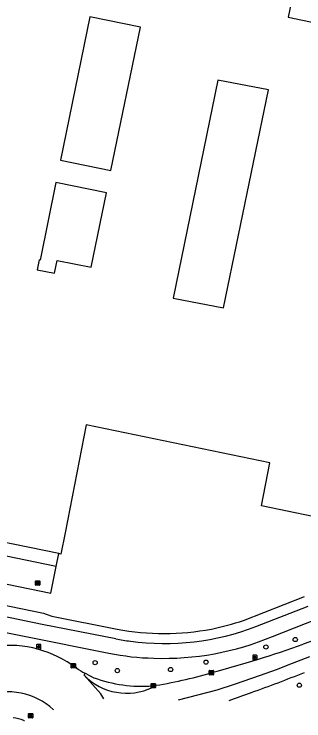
# Model space of a CAD drawing. Extents: x 157692 to 159670, y 381454 to 383289.
# Drawn here: x 158845.7 to 158912.9, y 382038.2 to 382202.1 of the extents above; entities that cross this region are included whole.
import ezdxf

# ---------------------------------------------------------------- set-up
doc = ezdxf.new("R2010")
doc.units = 0
for name, color, linetype in [('IMGEO_Boom', 7, 'Continuous'), ('IMGEO_Fietspad_gesloten', 7, 'Continuous'), ('IMGEO_Hek', 7, 'Continuous'), ('IMGEO_Kolk', 7, 'Continuous'), ('IMGEO_Lichtpunt', 7, 'Continuous'), ('IMGEO_Pand', 7, 'Continuous'), ('IMGEO_Rijbaan_lokaal_open', 7, 'Continuous'), ('IMGEO_Rijbaan_regionaal_open', 7, 'Continuous'), ('IMGEO_Rioolput', 7, 'Continuous'), ('IMGEO_Verkeerseiland_gesloten', 7, 'Continuous'), ('IMGEO_Voetpad_open', 7, 'Continuous')]:
    doc.layers.add(name, color=color, linetype=linetype)

msp = doc.modelspace()

# ---------------------------------------------------------------- linework, layer by layer
at = {"layer": 'IMGEO_Boom'}
for centre in [(158910.88, 382057.06), (158904.07, 382055.33), (158864.47, 382051.68), (158890.17, 382051.81), (158869.62, 382049.85), (158881.97, 382050.1), (158911.82, 382046.46)]:
    msp.add_circle(centre, 0.489, dxfattribs=at)
at = {"layer": 'IMGEO_Fietspad_gesloten'}
for points in [[(158827.32, 382065.96), (158828, 382065.62), (158852.2, 382060.63), (158869.29, 382057.26)], [(158901.77, 382060.07), (158913.89, 382064.8)], [(158828.67, 382061.74), (158867.68, 382053.92)], [(158905.62, 382057.79), (158915.79, 382061.82)]]:
    msp.add_lwpolyline(points, dxfattribs=at)
for centre, radius, start, end in [((158880.65, 382114.7), 58.56, 262.1343, 291.1312), ((158880.47, 382117.26), 64.57, 267.881, 292.9238), ((158875.8, 382085.2), 28.69, 256.8946, 263.6816), ((158878.81, 382105.59), 52.85, 257.8396, 269.2143)]:
    msp.add_arc(centre, radius, start, end, dxfattribs=at)
at = {"layer": 'IMGEO_Hek'}
msp.add_lwpolyline([(158855.44, 382074.01), (158856.02, 382076.98)], dxfattribs=at)
at = {"layer": 'IMGEO_Kolk'}
for p, q in [((158850.66, 382069.71), (158850.66, 382070.57)), ((158850.73, 382070.64), (158851.58, 382070.64)), ((158851.66, 382070.57), (158851.66, 382069.71)), ((158851.58, 382069.64), (158850.73, 382069.64)), ((158851.17, 382069.86), (158851.14, 382069.86)), ((158851.15, 382070.42), (158851.17, 382070.42)), ((158858.94, 382050.53), (158858.94, 382051.39)), ((158859.02, 382051.46), (158859.87, 382051.46)), ((158859.43, 382051.24), (158859.45, 382051.24)), ((158859.94, 382051.39), (158859.94, 382050.53)), ((158859.87, 382050.46), (158859.02, 382050.46)), ((158859.45, 382050.68), (158859.43, 382050.68)), ((158890.92, 382048.96), (158890.92, 382049.81)), ((158890.99, 382049.89), (158891.85, 382049.89)), ((158891.41, 382049.67), (158891.43, 382049.67)), ((158891.92, 382049.81), (158891.92, 382048.96)), ((158891.85, 382048.89), (158890.99, 382048.89)), ((158891.43, 382049.11), (158891.41, 382049.11)), ((158877.44, 382045.9), (158877.44, 382046.76)), ((158877.52, 382046.83), (158878.37, 382046.83)), ((158877.93, 382046.61), (158877.96, 382046.61)), ((158877.95, 382046.05), (158877.93, 382046.05)), ((158878.44, 382046.76), (158878.44, 382045.9)), ((158878.37, 382045.83), (158877.52, 382045.83))]:
    msp.add_line(p, q, dxfattribs=at)
for points in [[(158850.66, 382069.71), (158850.66, 382070.57)], [(158850.73, 382070.64), (158851.58, 382070.64)], [(158851.66, 382070.57), (158851.66, 382069.71)], [(158851.58, 382069.64), (158850.73, 382069.64)], [(158850.98, 382070.34), (158851.1, 382070.34), (158851.1, 382070.19), (158851.23, 382070.34), (158851.4, 382070.34), (158851.25, 382070.19), (158851.4, 382069.94), (158851.25, 382069.94), (158851.17, 382070.11), (158851.1, 382070.04), (158851.1, 382069.94), (158850.98, 382069.94), (158850.98, 382070.34)], [(158858.94, 382050.53), (158858.94, 382051.39)], [(158859.02, 382051.46), (158859.87, 382051.46)], [(158859.26, 382051.16), (158859.39, 382051.16), (158859.39, 382051.01), (158859.51, 382051.16), (158859.68, 382051.16), (158859.53, 382051.01), (158859.69, 382050.76), (158859.53, 382050.76), (158859.45, 382050.92), (158859.39, 382050.86), (158859.39, 382050.76), (158859.26, 382050.76), (158859.26, 382051.16)], [(158859.94, 382051.39), (158859.94, 382050.53)], [(158859.87, 382050.46), (158859.02, 382050.46)], [(158890.92, 382048.96), (158890.92, 382049.81)], [(158890.99, 382049.89), (158891.85, 382049.89)], [(158891.24, 382049.59), (158891.36, 382049.59), (158891.36, 382049.44), (158891.49, 382049.59), (158891.66, 382049.59), (158891.51, 382049.44), (158891.66, 382049.19), (158891.51, 382049.19), (158891.43, 382049.35), (158891.36, 382049.29), (158891.36, 382049.19), (158891.24, 382049.19), (158891.24, 382049.59)], [(158891.92, 382049.81), (158891.92, 382048.96)], [(158891.85, 382048.89), (158890.99, 382048.89)], [(158877.44, 382045.9), (158877.44, 382046.76)], [(158877.52, 382046.83), (158878.37, 382046.83)], [(158877.76, 382046.53), (158877.89, 382046.53), (158877.89, 382046.38), (158878.02, 382046.53), (158878.18, 382046.53), (158878.04, 382046.38), (158878.19, 382046.13), (158878.04, 382046.13), (158877.95, 382046.29), (158877.89, 382046.23), (158877.89, 382046.13), (158877.76, 382046.13), (158877.76, 382046.53)], [(158878.44, 382046.76), (158878.44, 382045.9)], [(158878.37, 382045.83), (158877.52, 382045.83)]]:
    msp.add_lwpolyline(points, dxfattribs=at)
for centre, start, end in [((158850.73, 382070.57), 91.552, 178.448), ((158850.73, 382070.57), 91.552, 178.448), ((158851.58, 382070.57), 1.552, 88.448), ((158851.58, 382070.57), 1.552, 88.448), ((158850.73, 382069.72), 181.552, 268.448), ((158850.73, 382069.72), 181.552, 268.448), ((158851.58, 382069.72), 271.552, 358.448), ((158851.58, 382069.72), 271.552, 358.448), ((158859.02, 382051.38), 91.552, 178.448), ((158859.02, 382051.38), 91.552, 178.448), ((158859.87, 382051.38), 1.552, 88.448), ((158859.87, 382051.38), 1.552, 88.448), ((158859.02, 382050.53), 181.552, 268.448), ((158859.02, 382050.53), 181.552, 268.448), ((158859.87, 382050.53), 271.552, 358.448), ((158859.87, 382050.53), 271.552, 358.448), ((158891, 382049.81), 91.552, 178.448), ((158891, 382049.81), 91.552, 178.448), ((158891.84, 382049.81), 1.552, 88.448), ((158891.84, 382049.81), 1.552, 88.448), ((158891, 382048.96), 181.552, 268.448), ((158891, 382048.96), 181.552, 268.448), ((158891.84, 382048.96), 271.552, 358.448), ((158891.84, 382048.96), 271.552, 358.448), ((158877.52, 382046.75), 91.552, 178.448), ((158877.52, 382046.75), 91.552, 178.448), ((158877.52, 382045.9), 181.552, 268.448), ((158877.52, 382045.9), 181.552, 268.448), ((158878.37, 382046.75), 1.552, 88.448), ((158878.37, 382046.75), 1.552, 88.448), ((158878.37, 382045.9), 271.552, 358.448), ((158878.37, 382045.9), 271.552, 358.448)]:
    msp.add_arc(centre, 0.0765, start, end, dxfattribs=at)
for centre, major_axis, ratio, start_param, end_param in [((158851.14, 382070.14), (-0.387, 0.002), 0.722429, 4.712389, 7.853982), ((158851.17, 382070.14), (-0.39, 0.002), 0.717154, 1.570796, 4.712389), ((158859.43, 382050.96), (-0.387, 0.002), 0.722429, 4.712389, 7.853982), ((158859.45, 382050.96), (-0.39, 0.002), 0.717154, 1.570796, 4.712389), ((158891.41, 382049.39), (-0.387, 0.002), 0.722429, 4.712389, 7.853982), ((158891.43, 382049.39), (-0.39, 0.002), 0.717154, 1.570796, 4.712389), ((158877.93, 382046.33), (-0.387, 0.002), 0.722429, 4.712389, 7.853982), ((158877.95, 382046.33), (-0.39, 0.002), 0.717154, 1.570796, 4.712389)]:
    msp.add_ellipse(centre, major_axis=major_axis, ratio=ratio, start_param=start_param, end_param=end_param, dxfattribs=at)
at = {"layer": 'IMGEO_Lichtpunt'}
for p, q in [((158850.89, 382055.81), (158850.89, 382055)), ((158850.89, 382055.81), (158850.89, 382055)), ((158851.79, 382055.9), (158850.99, 382055.9)), ((158851.79, 382055.9), (158850.99, 382055.9)), ((158851.89, 382055), (158851.89, 382055.81)), ((158851.89, 382055), (158851.89, 382055.81)), ((158850.99, 382054.9), (158851.79, 382054.9)), ((158850.99, 382054.9), (158851.79, 382054.9)), ((158901.01, 382053.31), (158901.01, 382052.5)), ((158901.01, 382053.31), (158901.01, 382052.5)), ((158901.92, 382053.4), (158901.11, 382053.4)), ((158901.92, 382053.4), (158901.11, 382053.4)), ((158902.01, 382052.5), (158902.01, 382053.31)), ((158902.01, 382052.5), (158902.01, 382053.31)), ((158901.11, 382052.41), (158901.92, 382052.41)), ((158901.11, 382052.41), (158901.92, 382052.41))]:
    msp.add_line(p, q, dxfattribs=at)
for points in [[(158851.27, 382055.47), (158851.31, 382055.44), (158851.12, 382055.18), (158851.08, 382055.21), (158851.27, 382055.47)], [(158851.37, 382055.42), (158851.42, 382055.42), (158851.42, 382055.1), (158851.37, 382055.1), (158851.37, 382055.42)], [(158851.48, 382055.44), (158851.52, 382055.47), (158851.7, 382055.21), (158851.67, 382055.18), (158851.48, 382055.44)], [(158901.39, 382052.97), (158901.43, 382052.94), (158901.24, 382052.68), (158901.2, 382052.71), (158901.39, 382052.97)], [(158901.49, 382052.92), (158901.54, 382052.92), (158901.54, 382052.6), (158901.49, 382052.6), (158901.49, 382052.92)], [(158901.6, 382052.94), (158901.64, 382052.97), (158901.83, 382052.71), (158901.79, 382052.68), (158901.6, 382052.94)]]:
    msp.add_lwpolyline(points, dxfattribs=at)
for centre in [(158851.39, 382055.6), (158901.51, 382053.11)]:
    msp.add_circle(centre, 0.0994, dxfattribs=at)
for centre, start, end in [((158850.99, 382055.81), 90, 180), ((158850.99, 382055.81), 90, 180), ((158851.79, 382055.81), 0, 90), ((158851.79, 382055.81), 0, 90), ((158850.99, 382055), 180, 270), ((158850.99, 382055), 180, 270), ((158851.79, 382055), 270, 0), ((158851.79, 382055), 270, 360), ((158901.11, 382053.31), 90, 180), ((158901.11, 382053.31), 90, 180), ((158901.11, 382052.5), 180, 270), ((158901.11, 382052.5), 180, 270), ((158901.92, 382053.31), 0, 90), ((158901.92, 382053.31), 0, 90), ((158901.92, 382052.5), 270, 0), ((158901.92, 382052.5), 270, 360)]:
    msp.add_arc(centre, 0.0946, start, end, dxfattribs=at)
at = {"layer": 'IMGEO_Pand'}
for points in [[(158912.32, 382216.31), (158909.26, 382201.39), (158917.77, 382199.64), (158918.17, 382201.61), (158951.87, 382194.71), (158950.93, 382190.12), (158951.66, 382189.97), (158950.88, 382186.15), (158955.95, 382185.11), (158954.93, 382180.14), (158956.72, 382179.78), (158945.46, 382124.88), (158944.46, 382119.98), (158930.47, 382122.85), (158924.57, 382094.09), (158917.05, 382095.63), (158914.99, 382085.59), (158903.01, 382088.04), (158905, 382098.05), (158862.37, 382106.84), (158857.53, 382081.78), (158856.53, 382076.88), (158856.02, 382076.98), (158832.53, 382081.79)], [(158874.97, 382199.14), (158863.2, 382201.49), (158856.44, 382168.27), (158868.14, 382165.84), (158874.97, 382199.14)], [(158904.67, 382184.6), (158892.91, 382186.83), (158882.59, 382136.28), (158894.27, 382134.03), (158904.67, 382184.6)], [(158867.08, 382160.67), (158855.38, 382163.05), (158851.72, 382145.09), (158851.46, 382145.14), (158851.01, 382142.82), (158855.05, 382142.01), (158855.66, 382145.01), (158863.54, 382143.44), (158867.08, 382160.67)]]:
    msp.add_lwpolyline(points, dxfattribs=at)
at = {"layer": 'IMGEO_Rijbaan_lokaal_open'}
msp.add_lwpolyline([(158828.41, 382068.1), (158829.39, 382072.88), (158854.17, 382067.85), (158855.44, 382074.01), (158832.16, 382078.78), (158831.71, 382076.46), (158814.54, 382079.95), (158814.45, 382079.41), (158811.52, 382080.01), (158811.12, 382080.41), (158785.9, 382085.61), (158779.09, 382087.01)], dxfattribs=at)
at = {"layer": 'IMGEO_Rijbaan_regionaal_open'}
for points in [[(158916.92, 382057.47), (158912.74, 382055.96)], [(158883.77, 382043.08), (158892.77, 382045.39), (158896.78, 382046.73), (158902.84, 382048.76), (158906.54, 382050.1), (158910.24, 382051.54), (158914.29, 382053.1)], [(158860.16, 382050.49), (158859.05, 382051.21)], [(158861.9, 382048.78), (158862.18, 382049.24)], [(158862.18, 382049.24), (158864.18, 382048.21)], [(158866.5, 382043.28), (158865.81, 382044.49), (158861.9, 382048.78)], [(158877.75, 382046.31), (158877.8, 382045.95)]]:
    msp.add_lwpolyline(points, dxfattribs=at)
for centre, radius, start, end in [((158827.77, 382293.89), 252.65, 284.593, 289.6529), ((158844.4, 382029.6), 26.11, 55.8509, 99.4078), ((158866.84, 382058.98), 10.8, 231.8196, 244.4307), ((158864.06, 382139.11), 93.8, 278.3894, 286.9582), ((158803.58, 382321.8), 293.54, 289.3186, 291.8902), ((158871.82, 382058.47), 13.87, 224.307, 295.511), ((158875.3, 382078.29), 32.07, 249.7059, 274.3804), ((158844.3, 382029.52), 15.4, 47.0016, 110.6945), ((158814.15, 382278.94), 249.63, 289.0225, 290.2844)]:
    msp.add_arc(centre, radius, start, end, dxfattribs=at)
at = {"layer": 'IMGEO_Rioolput'}
for p, q in [((158849.02, 382038.95), (158849.02, 382039.8)), ((158849.1, 382039.88), (158849.95, 382039.88)), ((158849.51, 382039.66), (158849.53, 382039.66)), ((158850.02, 382039.8), (158850.02, 382038.95)), ((158849.95, 382038.88), (158849.1, 382038.88)), ((158849.53, 382039.1), (158849.51, 382039.1))]:
    msp.add_line(p, q, dxfattribs=at)
for points in [[(158849.02, 382038.95), (158849.02, 382039.8)], [(158849.1, 382039.88), (158849.95, 382039.88)], [(158849.61, 382039.58), (158849.36, 382039.58), (158849.36, 382039.18)], [(158849.36, 382039.18), (158849.48, 382039.18), (158849.48, 382039.34), (158849.49, 382039.34)], [(158849.54, 382039.5), (158849.48, 382039.5), (158849.48, 382039.42)], [(158849.48, 382039.42), (158849.53, 382039.42)], [(158850.02, 382039.8), (158850.02, 382038.95)], [(158849.95, 382038.88), (158849.1, 382038.88)], [(158849.54, 382039.31), (158849.61, 382039.18), (158849.75, 382039.18), (158849.69, 382039.3)]]:
    msp.add_lwpolyline(points, dxfattribs=at)
for centre, radius, start, end in [((158849.1, 382039.8), 0.0765, 91.552, 178.448), ((158849.1, 382039.8), 0.0765, 91.552, 178.448), ((158849.49, 382039.29), 0.0533, 26.0293, 88.6989), ((158849.52, 382039.61), 0.19, 274.7715, 282.9687), ((158849.54, 382039.4), 0.0964, 77.0061, 93.1865), ((158849.56, 382039.46), 0.0378, 276.6634, 79.6772), ((158849.61, 382039.47), 0.109, 350.3612, 89.416), ((158849.61, 382039.47), 0.112, 277.5842, 350.9817), ((158849.59, 382039.25), 0.108, 29.5134, 73.7905), ((158849.95, 382039.8), 0.0765, 1.552, 88.448), ((158849.95, 382039.8), 0.0765, 1.552, 88.448), ((158849.1, 382038.95), 0.0765, 181.552, 268.448), ((158849.1, 382038.95), 0.0765, 181.552, 268.448), ((158849.95, 382038.95), 0.0765, 271.552, 358.448), ((158849.95, 382038.95), 0.0765, 271.552, 358.448)]:
    msp.add_arc(centre, radius, start, end, dxfattribs=at)
for centre, major_axis, ratio, start_param, end_param in [((158849.51, 382039.38), (-0.387, 0.002), 0.722429, 4.712389, 7.853982), ((158849.53, 382039.38), (-0.39, 0.002), 0.717154, 1.570796, 4.712389)]:
    msp.add_ellipse(centre, major_axis=major_axis, ratio=ratio, start_param=start_param, end_param=end_param, dxfattribs=at)
at = {"layer": 'IMGEO_Verkeerseiland_gesloten'}
for centre, radius, start, end in [((158844.42, 382029.51), 9.42, 68.3011, 83.7034), ((158844.43, 382029.53), 9.41, 67.0691, 68.3067)]:
    msp.add_arc(centre, radius, start, end, dxfattribs=at)
at = {"layer": 'IMGEO_Voetpad_open'}
for points in [[(158828.41, 382068.1), (158852.52, 382063.16), (158853.15, 382062.93), (158854.4, 382062.47), (158869.56, 382059.46)], [(158898.86, 382061.48), (158913.01, 382067.03)]]:
    msp.add_lwpolyline(points, dxfattribs=at)
for centre, radius, start, end in [((158879.81, 382117.15), 58.83, 281.415, 288.8841), ((158880.45, 382119.24), 60.77, 259.6751, 280.4348)]:
    msp.add_arc(centre, radius, start, end, dxfattribs=at)

doc.saveas('drawing.dxf')
